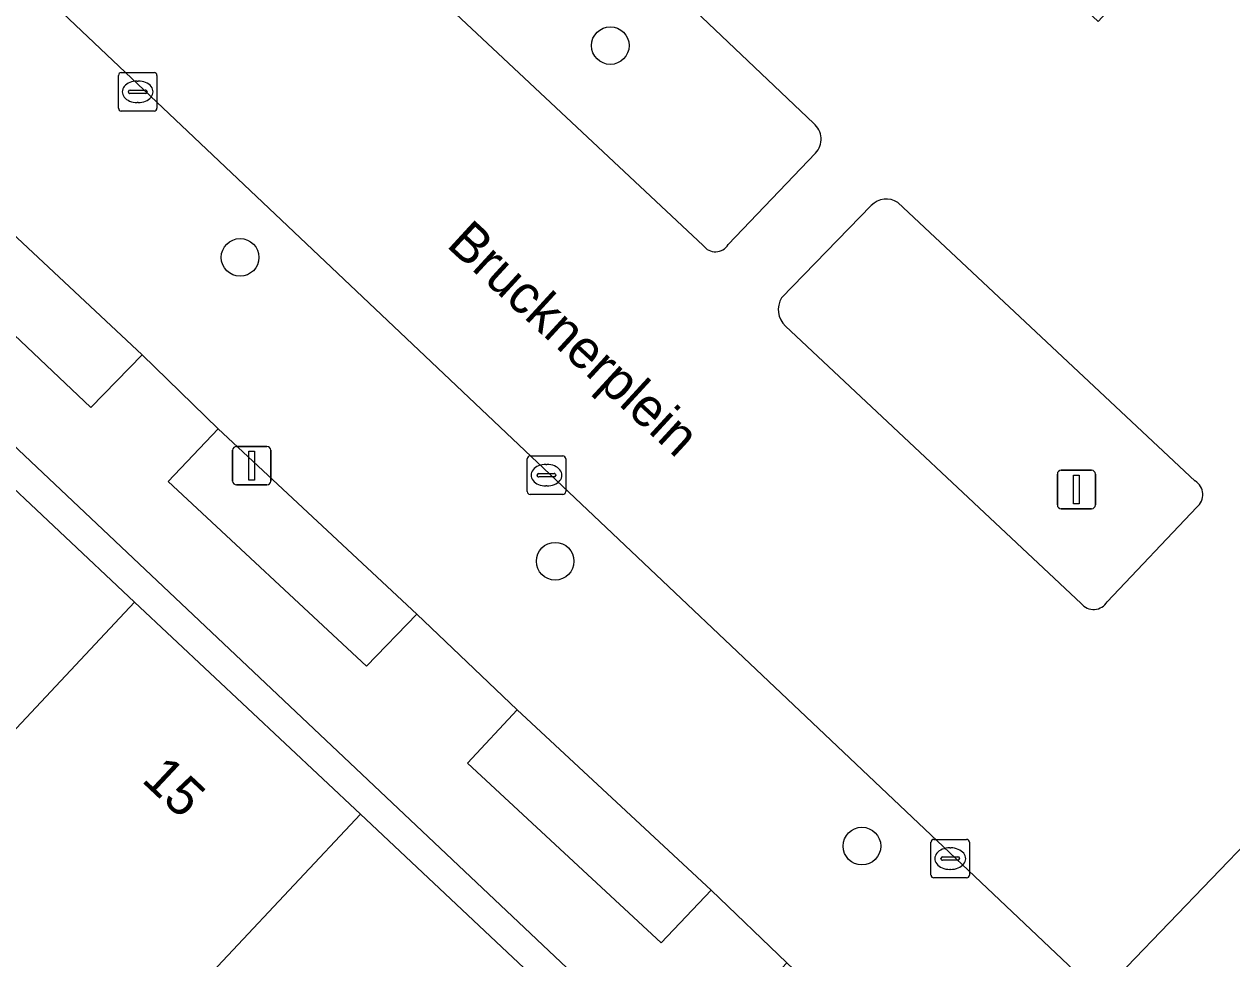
# Model space of a CAD drawing. Extents: x 159039 to 160102, y 381214 to 382524.
# Drawn here: x 159467.3 to 159498.7, y 381571.7 to 381595.99 of the extents above; entities that cross this region are included whole.
import ezdxf

# ---------------------------------------------------------------- set-up
doc = ezdxf.new("R2010")
doc.units = 0
for name, color, linetype in [('IMGEO_Boom', 7, 'Continuous'), ('IMGEO_Erf', 7, 'Continuous'), ('IMGEO_Groenvoorziening', 7, 'Continuous'), ('IMGEO_Haag', 7, 'Continuous'), ('IMGEO_Kolk', 7, 'Continuous'), ('IMGEO_Lichtmast', 7, 'Continuous'), ('IMGEO_Openbare_ruimte_label', 7, 'Continuous'), ('IMGEO_Pand', 7, 'Continuous'), ('IMGEO_Pand_nummerreeks', 7, 'Continuous'), ('IMGEO_Parkeervlak_open', 7, 'Continuous'), ('IMGEO_Rijbaan_lokaal_open', 7, 'Continuous'), ('IMGEO_Voetpad_open', 7, 'Continuous')]:
    doc.layers.add(name, color=color, linetype=linetype)

msp = doc.modelspace()

# ---------------------------------------------------------------- linework, layer by layer
at = {"layer": 'IMGEO_Boom'}
for centre in [(159482.541, 381595.428), (159472.915, 381589.925), (159481.107, 381582.029), (159489.083, 381574.627)]:
    msp.add_circle(centre, 0.489, dxfattribs=at)
at = {"layer": 'IMGEO_Erf'}
msp.add_lwpolyline([(159464.308, 381586.475), (159470.174, 381580.964), (159476.042, 381575.453), (159481.909, 381569.943), (159487.883, 381564.332), (159483.395, 381559.555), (159487.27, 381555.916), (159471.246, 381538.856), (159474.176, 381536.104), (159478.425, 381540.77), (159479.629, 381542.092), (159494.82, 381558.774), (159492.689, 381560.816), (159451.02, 381600.164)], dxfattribs=at)
at = {"layer": 'IMGEO_Groenvoorziening'}
for points in [[(159487.828, 381593.406), (159480.289, 381600.564)], [(159477.294, 381597.416), (159484.959, 381590.233)], [(159485.605, 381590.257), (159487.874, 381592.636)], [(159489.325, 381591.273), (159486.993, 381588.875)], [(159497.744, 381584.114), (159490.019, 381591.351)], [(159487.092, 381588.139), (159494.782, 381580.933)], [(159495.46, 381580.976), (159497.786, 381583.436)]]:
    msp.add_lwpolyline(points, dxfattribs=at)
for points in [[(159463.335, 381593.97), (159462.071, 381592.617), (159469.037, 381586.026), (159470.365, 381587.393)], [(159472.348, 381585.469), (159471.046, 381584.103), (159476.203, 381579.306), (159477.508, 381580.654)], [(159480.116, 381578.165), (159478.824, 381576.782), (159483.862, 381572.11), (159485.161, 381573.483)]]:
    msp.add_lwpolyline(points, close=True, dxfattribs=at)
for centre, radius, start, end in [((159487.5, 381593), 0.522, 315.7726, 51.065), ((159489.719, 381590.893), 0.548, 56.7931, 136.0322), ((159485.274, 381590.456), 0.386, 215.2354, 329.0199), ((159487.496, 381588.568), 0.589, 148.5936, 226.7283), ((159497.531, 381583.761), 0.413, 308.1396, 58.9499), ((159495.106, 381581.19), 0.413, 218.3602, 328.8977)]:
    msp.add_arc(centre, radius, start, end, dxfattribs=at)
at = {"layer": 'IMGEO_Haag'}
for points in [[(159487.828, 381593.406), (159480.289, 381600.564)], [(159477.294, 381597.416), (159484.959, 381590.233)], [(159485.605, 381590.257), (159487.874, 381592.636)], [(159489.325, 381591.273), (159486.993, 381588.875)], [(159497.744, 381584.114), (159490.019, 381591.351)], [(159487.092, 381588.139), (159494.782, 381580.933)], [(159495.46, 381580.976), (159497.786, 381583.436)]]:
    msp.add_lwpolyline(points, dxfattribs=at)
for centre, radius, start, end in [((159487.5, 381593), 0.522, 315.7726, 51.065), ((159489.719, 381590.893), 0.548, 56.7931, 136.0322), ((159485.274, 381590.456), 0.386, 215.2354, 329.0199), ((159487.496, 381588.568), 0.589, 148.5936, 226.7283), ((159497.531, 381583.761), 0.413, 308.1396, 58.9499), ((159495.106, 381581.19), 0.413, 218.3602, 328.8977)]:
    msp.add_arc(centre, radius, start, end, dxfattribs=at)
at = {"layer": 'IMGEO_Kolk'}
for p, q in [((159469.752, 381593.801), (159469.752, 381594.653)), ((159469.827, 381594.727), (159470.679, 381594.727)), ((159470.753, 381594.653), (159470.753, 381593.801)), ((159470.054, 381594.27), (159470.452, 381594.27)), ((159470.24, 381594.507), (159470.265, 381594.507)), ((159470.011, 381594.221), (159470.011, 381594.233)), ((159470.449, 381594.184), (159470.051, 381594.184)), ((159470.263, 381593.947), (159470.238, 381593.947)), ((159470.495, 381594.233), (159470.495, 381594.221)), ((159470.679, 381593.727), (159469.827, 381593.727)), ((159480.38, 381583.839), (159480.38, 381584.691)), ((159480.455, 381584.765), (159481.307, 381584.765)), ((159480.868, 381584.545), (159480.893, 381584.545)), ((159481.381, 381584.691), (159481.381, 381583.839)), ((159480.639, 381584.259), (159480.639, 381584.271)), ((159481.077, 381584.222), (159480.679, 381584.222)), ((159480.682, 381584.308), (159481.08, 381584.308)), ((159481.123, 381584.271), (159481.123, 381584.259)), ((159480.891, 381583.985), (159480.866, 381583.985)), ((159481.307, 381583.765), (159480.455, 381583.765)), ((159490.953, 381574.801), (159491.805, 381574.801)), ((159490.878, 381573.875), (159490.878, 381574.727)), ((159491.366, 381574.581), (159491.391, 381574.581)), ((159491.879, 381574.727), (159491.879, 381573.875)), ((159491.137, 381574.295), (159491.137, 381574.307)), ((159491.575, 381574.258), (159491.177, 381574.258)), ((159491.18, 381574.344), (159491.578, 381574.344)), ((159491.621, 381574.307), (159491.621, 381574.295)), ((159491.389, 381574.021), (159491.364, 381574.021)), ((159491.805, 381573.801), (159490.953, 381573.801))]:
    msp.add_line(p, q, dxfattribs=at)
for points in [[(159469.752, 381593.801), (159469.752, 381594.653)], [(159469.827, 381594.727), (159470.679, 381594.727)], [(159470.753, 381594.653), (159470.753, 381593.801)], [(159470.679, 381593.727), (159469.827, 381593.727)], [(159480.38, 381583.839), (159480.38, 381584.691)], [(159480.455, 381584.765), (159481.307, 381584.765)], [(159481.381, 381584.691), (159481.381, 381583.839)], [(159481.307, 381583.765), (159480.455, 381583.765)], [(159490.953, 381574.801), (159491.805, 381574.801)], [(159490.878, 381573.875), (159490.878, 381574.727)], [(159491.879, 381574.727), (159491.879, 381573.875)], [(159491.805, 381573.801), (159490.953, 381573.801)]]:
    msp.add_lwpolyline(points, dxfattribs=at)
for centre, radius, start, end in [((159469.829, 381594.651), 0.0765, 91.552, 178.448), ((159469.829, 381594.651), 0.0765, 91.552, 178.448), ((159470.677, 381594.651), 0.0765, 1.552, 88.448), ((159470.677, 381594.651), 0.0765, 1.552, 88.448), ((159470.051, 381594.23), 0.0403, 85.8775, 175.7526), ((159470.456, 381594.232), 0.0386, 1.7309, 96.639), ((159470.048, 381594.22), 0.0366, 178.938, 274.7102), ((159470.452, 381594.227), 0.043, 264.8664, 352.4533), ((159469.829, 381593.803), 0.0765, 181.552, 268.448), ((159469.829, 381593.803), 0.0765, 181.552, 268.448), ((159470.677, 381593.803), 0.0765, 271.552, 358.448), ((159470.677, 381593.803), 0.0765, 271.552, 358.448), ((159480.457, 381584.689), 0.0765, 91.552, 178.448), ((159480.457, 381584.689), 0.0765, 91.552, 178.448), ((159481.305, 381584.689), 0.0765, 1.552, 88.448), ((159481.305, 381584.689), 0.0765, 1.552, 88.448), ((159480.679, 381584.268), 0.0403, 85.8775, 175.7526), ((159480.676, 381584.258), 0.0366, 178.938, 274.7102), ((159481.08, 381584.265), 0.043, 264.8664, 352.4533), ((159481.084, 381584.27), 0.0386, 1.7309, 96.639), ((159480.457, 381583.841), 0.0765, 181.552, 268.448), ((159480.457, 381583.841), 0.0765, 181.552, 268.448), ((159481.305, 381583.841), 0.0765, 271.552, 358.448), ((159481.305, 381583.841), 0.0765, 271.552, 358.448), ((159490.955, 381574.725), 0.0765, 91.552, 178.448), ((159490.955, 381574.725), 0.0765, 91.552, 178.448), ((159491.803, 381574.725), 0.0765, 1.552, 88.448), ((159491.803, 381574.725), 0.0765, 1.552, 88.448), ((159491.177, 381574.304), 0.0403, 85.8775, 175.7526), ((159491.174, 381574.294), 0.0366, 178.938, 274.7102), ((159491.578, 381574.301), 0.043, 264.8664, 352.4533), ((159491.582, 381574.306), 0.0386, 1.7309, 96.639), ((159490.955, 381573.877), 0.0765, 181.552, 268.448), ((159490.955, 381573.877), 0.0765, 181.552, 268.448), ((159491.803, 381573.877), 0.0765, 271.552, 358.448), ((159491.803, 381573.877), 0.0765, 271.552, 358.448)]:
    msp.add_arc(centre, radius, start, end, dxfattribs=at)
for centre, major_axis, ratio, start_param, end_param in [((159470.239, 381594.227), (-0.387, 0.002), 0.722429, 4.712389, 7.853982), ((159470.264, 381594.227), (-0.39, 0.002), 0.717154, 1.570796, 4.712389), ((159480.867, 381584.265), (-0.387, 0.002), 0.722429, 4.712389, 7.853982), ((159480.892, 381584.265), (-0.39, 0.002), 0.717154, 1.570796, 4.712389), ((159491.365, 381574.301), (-0.387, 0.002), 0.722429, 4.712389, 7.853982), ((159491.39, 381574.301), (-0.39, 0.002), 0.717154, 1.570796, 4.712389)]:
    msp.add_ellipse(centre, major_axis=major_axis, ratio=ratio, start_param=start_param, end_param=end_param, dxfattribs=at)
at = {"layer": 'IMGEO_Lichtmast'}
for p, q in [((159472.722, 381584.113), (159472.722, 381584.913)), ((159472.722, 381584.913), (159472.722, 381584.113)), ((159472.822, 381585.013), (159473.612, 381585.013)), ((159473.612, 381585.013), (159472.822, 381585.013)), ((159473.712, 381584.913), (159473.712, 381584.113)), ((159473.712, 381584.113), (159473.712, 381584.913)), ((159494.163, 381583.492), (159494.163, 381584.292)), ((159494.163, 381584.292), (159494.163, 381583.492)), ((159494.263, 381584.392), (159495.053, 381584.392)), ((159495.053, 381584.392), (159494.263, 381584.392)), ((159495.153, 381584.292), (159495.153, 381583.492)), ((159495.153, 381583.492), (159495.153, 381584.292)), ((159473.612, 381584.013), (159472.822, 381584.013)), ((159472.822, 381584.013), (159473.612, 381584.013)), ((159495.053, 381583.392), (159494.263, 381583.392)), ((159494.263, 381583.392), (159495.053, 381583.392))]:
    msp.add_line(p, q, dxfattribs=at)
for points in [[(159473.142, 381584.888), (159473.292, 381584.888), (159473.292, 381584.138), (159473.142, 381584.138), (159473.142, 381584.888)], [(159494.583, 381584.267), (159494.733, 381584.267), (159494.733, 381583.517), (159494.583, 381583.517), (159494.583, 381584.267)]]:
    msp.add_lwpolyline(points, dxfattribs=at)
for centre, start, end in [((159472.822, 381584.913), 90, 180), ((159472.822, 381584.913), 90, 180), ((159473.612, 381584.913), 0, 90), ((159473.612, 381584.913), 360, 90), ((159494.263, 381584.292), 90, 180), ((159494.263, 381584.292), 90, 180), ((159495.053, 381584.292), 0, 90), ((159495.053, 381584.292), 360, 90), ((159472.822, 381584.113), 180, 270), ((159472.822, 381584.113), 180, 270), ((159473.612, 381584.113), 270, 0), ((159473.612, 381584.113), 270, 0), ((159494.263, 381583.492), 180, 270), ((159494.263, 381583.492), 180, 270), ((159495.053, 381583.492), 270, 0), ((159495.053, 381583.492), 270, 0)]:
    msp.add_arc(centre, 0.1, start, end, dxfattribs=at)
at = {"layer": 'IMGEO_Pand'}
for points in [[(159463.254, 381573.596), (159470.174, 381580.964), (159464.308, 381586.475), (159457.379, 381579.098), (159460.031, 381576.607), (159459.346, 381575.878), (159462.396, 381573.013), (159463.088, 381573.75)], [(159463.254, 381573.596), (159469.146, 381568.111), (159476.042, 381575.453), (159470.174, 381580.964)], [(159481.909, 381569.943), (159476.042, 381575.453), (159469.146, 381568.111), (159472.638, 381564.86), (159470.848, 381562.937), (159473.247, 381560.704), (159475.037, 381562.627)]]:
    msp.add_lwpolyline(points, close=True, dxfattribs=at)
at = {"layer": 'IMGEO_Parkeervlak_open'}
for points in [[(159449.954, 381613.64), (159445.932, 381610.544), (159451.892, 381604.781), (159455.077, 381601.853), (159460.937, 381596.304), (159463.335, 381593.97), (159470.365, 381587.393), (159472.348, 381585.469), (159477.508, 381580.654), (159480.116, 381578.165), (159485.161, 381573.483), (159487.128, 381571.593), (159491.324, 381567.616), (159493.135, 381569.588), (159494.772, 381571.228)], [(159495.966, 381571.488), (159496.241, 381571.223), (159499.48, 381568.105), (159511.61, 381580.743), (159508.078, 381584.07)]]:
    msp.add_lwpolyline(points, close=True, dxfattribs=at)
at = {"layer": 'IMGEO_Rijbaan_lokaal_open'}
msp.add_lwpolyline([(159470.878, 381618.921), (159471.051, 381619.17), (159471.031, 381619.289), (159469.771, 381620.37), (159466.819, 381620.932), (159462.913, 381617.737), (159459.65, 381621.646), (159449.954, 381613.64), (159494.772, 381571.228), (159495.029, 381571.05), (159495.633, 381571.007), (159495.613, 381571.1), (159495.966, 381571.488), (159508.078, 381584.07), (159507.186, 381584.893), (159499.93, 381591.595), (159503.388, 381595.349), (159504.581, 381596.632), (159504.989, 381597.071), (159500.603, 381601.17), (159500.192, 381600.732), (159498.962, 381599.421), (159498.628, 381599.735), (159495.227, 381596.053)], close=True, dxfattribs=at)
for points in [[(159480.289, 381600.564), (159487.828, 381593.406)], [(159484.959, 381590.233), (159477.294, 381597.416)], [(159487.874, 381592.636), (159485.605, 381590.257)], [(159486.993, 381588.875), (159489.325, 381591.273)], [(159490.019, 381591.351), (159497.744, 381584.114)], [(159494.782, 381580.933), (159487.092, 381588.139)], [(159497.786, 381583.436), (159495.46, 381580.976)]]:
    msp.add_lwpolyline(points, dxfattribs=at)
for centre, radius, start, end in [((159487.5, 381593), 0.522, 315.7726, 51.065), ((159489.719, 381590.893), 0.548, 56.7931, 136.0322), ((159485.274, 381590.456), 0.386, 215.2354, 329.0199), ((159487.496, 381588.568), 0.589, 148.5936, 226.7283), ((159497.531, 381583.761), 0.413, 308.1396, 58.9499), ((159495.106, 381581.19), 0.413, 218.3602, 328.8977)]:
    msp.add_arc(centre, radius, start, end, dxfattribs=at)
at = {"layer": 'IMGEO_Voetpad_open'}
for points in [[(159451.02, 381600.164), (159492.689, 381560.816), (159494.82, 381558.774), (159498.193, 381555.541), (159499.649, 381557.039), (159495.54, 381561.026), (159495.457, 381561.107)], [(159485.864, 381570.236), (159487.128, 381571.593), (159485.161, 381573.483), (159483.862, 381572.11), (159478.824, 381576.782), (159480.116, 381578.165), (159477.508, 381580.654), (159476.203, 381579.306), (159471.046, 381584.103), (159472.348, 381585.469), (159470.365, 381587.393), (159469.037, 381586.026), (159462.071, 381592.617)]]:
    msp.add_lwpolyline(points, dxfattribs=at)

# ---------------------------------------------------------------- texts
at = {"layer": 'IMGEO_Openbare_ruimte_label'}
msp.add_text('Brucknerplein', height=1, rotation=317.391, dxfattribs=at).set_placement((159478.252, 381590.222))
at = {"layer": 'IMGEO_Pand_nummerreeks'}
msp.add_text('15', height=1, rotation=316.797, dxfattribs=at).set_placement((159470.327, 381576.321))

doc.saveas('drawing.dxf')
